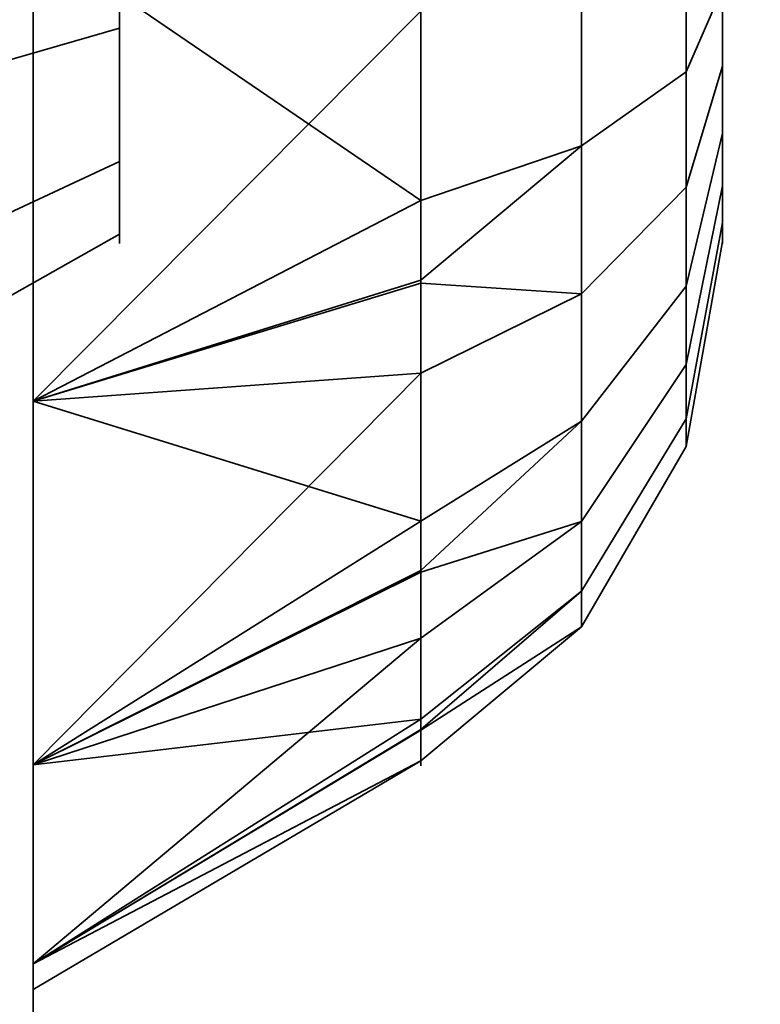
# Model space of a CAD drawing. Header units: millimetres. Extents: x -503 to 6703, y -110 to 193.
# Tile 311 of 656: x 1135.484 to 1136.344, y -12.983 to -11.84. Entities that reach past the tile are written whole.
import ezdxf

# ---------------------------------------------------------------- set-up
doc = ezdxf.new("R2010")
doc.units = ezdxf.units.MM
doc.layers.add('151', color=7, linetype='Continuous', true_color=0xffffff)

# ---------------------------------------------------------------- blocks, each defined once
blk = doc.blocks.new('UG_SURFACE_002')
at = {"layer": '151', "color": 252, "linetype": 'Continuous', "lineweight": 35}
for points in [[(2052.5, -14, 2212.25), (2052.5, 174.4, 2212.25), (947.5, 174.4, 2212.25), (947.5, -14, 2212.25)], [(1097.5, -14, 2062.2499), (1097.5, 174.4, 2062.2499), (1902.5, 174.4, 2062.2499), (1902.5, -14, 2062.2499)]]:
    blk.add_3dface(points, dxfattribs=at)
blk = doc.blocks.new('UG_SURFACE_166')
at = {"layer": '151', "color": 252, "linetype": 'Continuous', "lineweight": 35}
for points in [[(1135.5, 14.42, 2021.75), (1135.5, -13, 1105.9999), (1135.5, -13, 1152)], [(1135.5, 14.42, 2021.75), (1135.5, -13.5858, 1073.6642), (1135.5, -13, 1105.9999)], [(1135.5, -13, 1152), (1135.5, -25.92, 2021.75), (1135.5, 14.42, 2021.75)], [(1135.5, -15, 1024.25), (1135.5, 14.42, -7.75), (1135.5, -25.92, 673.3388)], [(1135.5, 14.42, -7.75), (1135.5, -25.92, 332.7944), (1135.5, -25.92, 673.3388)], [(1135.5, 14.42, -7.75), (1135.5, -25.92, -7.75), (1135.5, -25.92, 332.7944)], [(1135.5, 14.42, 2021.75), (1135.5, -13, 1026.25), (1135.5, -13, 1072.25)], [(1135.5, 14.42, -7.75), (1135.5, -13.1522, 1025.4847), (1135.5, -13, 1026.25)], [(1135.5, -13, 1072.25), (1135.5, -13.1522, 1073.0153), (1135.5, 14.42, 2021.75)], [(1135.5, -13.1522, 1073.0153), (1135.5, -13.5858, 1073.6642), (1135.5, 14.42, 2021.75)], [(1135.5, 14.42, -7.75), (1135.5, -13.5858, 1024.8358), (1135.5, -13.1522, 1025.4847)], [(1135.5, -13, 1026.25), (1135.5, 14.42, 2021.75), (1135.5, 14.42, -7.75)], [(1135.5, -15, 1024.25), (1135.5, -14.2346, 1024.4023), (1135.5, 14.42, -7.75)], [(1135.5, -14.2346, 1024.4023), (1135.5, -13.5858, 1024.8358), (1135.5, 14.42, -7.75)], [(1135.5, 14.42, 2021.75), (1135.5, -25.92, 2021.75), (1137, -25.92, 2020.2501), (1137, 14.42, 2020.2501)], [(1137, 14.42, -7.75), (1137, -25.92, -7.75), (1135.5, -25.92, -7.75), (1135.5, 14.42, -7.75)]]:
    blk.add_3dface(points, dxfattribs=at)
blk = doc.blocks.new('UG_SURFACE_167')
at = {"layer": '151', "color": 252, "linetype": 'Continuous', "lineweight": 35}
for points in [[(1135.5, 14.42, 2021.75), (1135.5, -13, 1105.9999), (1135.5, -13, 1152)], [(1135.5, 14.42, 2021.75), (1135.5, -13.5858, 1073.6642), (1135.5, -13, 1105.9999)], [(1135.5, -13, 1152), (1135.5, -25.92, 2021.75), (1135.5, 14.42, 2021.75)], [(1135.5, -15, 1024.25), (1135.5, 14.42, -7.75), (1135.5, -25.92, 673.3388)], [(1135.5, 14.42, -7.75), (1135.5, -25.92, 332.7944), (1135.5, -25.92, 673.3388)], [(1135.5, 14.42, -7.75), (1135.5, -25.92, -7.75), (1135.5, -25.92, 332.7944)], [(1135.5, 14.42, 2021.75), (1135.5, -13, 1026.25), (1135.5, -13, 1072.25)], [(1135.5, 14.42, -7.75), (1135.5, -13.1522, 1025.4847), (1135.5, -13, 1026.25)], [(1135.5, -13, 1072.25), (1135.5, -13.1522, 1073.0153), (1135.5, 14.42, 2021.75)], [(1135.5, -13.1522, 1073.0153), (1135.5, -13.5858, 1073.6642), (1135.5, 14.42, 2021.75)], [(1135.5, 14.42, -7.75), (1135.5, -13.5858, 1024.8358), (1135.5, -13.1522, 1025.4847)], [(1135.5, -13, 1026.25), (1135.5, 14.42, 2021.75), (1135.5, 14.42, -7.75)], [(1135.5, -15, 1024.25), (1135.5, -14.2346, 1024.4023), (1135.5, 14.42, -7.75)], [(1135.5, -14.2346, 1024.4023), (1135.5, -13.5858, 1024.8358), (1135.5, 14.42, -7.75)], [(1135.5, 14.42, 2021.75), (1135.5, -25.92, 2021.75), (1137, -25.92, 2020.2501), (1137, 14.42, 2020.2501)], [(1137, 14.42, -7.75), (1137, -25.92, -7.75), (1135.5, -25.92, -7.75), (1135.5, 14.42, -7.75)]]:
    blk.add_3dface(points, dxfattribs=at)
blk = doc.blocks.new('UG_SURFACE_168')
at = {"layer": '151', "color": 252, "linetype": 'Continuous', "lineweight": 35}
for points in [[(1135.5, -25.92, 2021.75), (1864.5, -25.92, 2021.75), (1864.5, 14.42, 2021.75), (1135.5, 14.42, 2021.75)], [(1135.5, -25.92, 2021.75), (1135.5, 14.42, 2021.75), (1137, 14.42, 2020.2501), (1137, -25.92, 2020.2501)]]:
    blk.add_3dface(points, dxfattribs=at)
blk = doc.blocks.new('UG_SURFACE_194')
at = {"layer": '151', "color": 252, "linetype": 'Continuous', "lineweight": 35}
for points in [[(1134.8, -22.0201, 980), (1134.8, -1.6, 980), (1135.5, -1.6, 980), (1135.5, -22.0201, 980)], [(1135.5, -11.1779, 983.7008), (1135.5, -11.7428, 983.6414), (1135.5, -22.0201, 980), (1135.5, -1.6, 980)], [(1135.3548, -2.3881, 1164.1217), (1135.5, -1.659, 1164.436), (1135.5, -22.0201, 1172.0912)], [(1135.5, -22.0201, 997.9088), (1135.5, -1.659, 1005.5641), (1135.3548, -2.3881, 1005.8782)], [(1135.5, -22.0201, 1172.0912), (1135.5, -1.659, 1164.436), (1135.5, -3, 1165)], [(1135.5, -1.659, 1005.5641), (1135.5, -22.0201, 997.9088), (1135.5, -9.283, 994.683), (1135.5, -8.7428, 994.8586)], [(1135.5, -22.0201, 1172.0912), (1135.3862, -22.2146, 1171.5738), (1135.3548, -2.3881, 1164.1217)], [(1135.3548, -2.3881, 1005.8782), (1135.3862, -22.2146, 998.4262), (1135.5, -22.0201, 997.9088)], [(1135.5, -22.0201, 1190.0001), (1135.5, -3, 1165), (1135.5, -9.7051, 1175.6971)], [(1135.5, -3, 1165), (1135.5, -22.0201, 1190.0001), (1135.5, -22.0201, 1172.0912)], [(1135.5, -22.0201, 1190.0001), (1135.5, -5, 1190.0001), (1134.8, -5, 1190.0001), (1134.8, -22.0201, 1190.0001)], [(1135.5, -5, 1190.0001), (1135.5, -22.0201, 1190.0001), (1135.5, -11.7428, 1186.3586), (1135.5, -11.1779, 1186.2992)], [(1135.5, -9.283, 992.317), (1135.5, -12.283, 986.183), (1135.5, -11.7428, 986.3585)], [(1135.5, -12.283, 986.183), (1135.5, -9.283, 992.317), (1135.5, -9.7051, 992.6971)], [(1135.5, -9.7051, 994.3029), (1135.5, -9.283, 994.683), (1135.5, -22.0201, 997.9088)], [(1135.5, -22.0201, 1190.0001), (1135.5, -9.7051, 1175.6971), (1135.5, -9.9362, 1176.216)], [(1135.5, -22.0201, 997.9088), (1135.5, -12.283, 986.183), (1135.5, -9.7051, 992.6971), (1135.5, -9.9362, 993.216)], [(1135.5, -9.9362, 993.784), (1135.5, -9.7051, 994.3029), (1135.5, -22.0201, 997.9088)], [(1135.5, -9.9362, 1176.216), (1135.5, -11.7428, 1183.6414), (1135.5, -12.283, 1183.817)], [(1135.5, -9.9362, 1176.216), (1135.5, -12.283, 1183.817), (1135.5, -12.7051, 1184.1971), (1135.5, -22.0201, 1190.0001)], [(1135.5, -22.0201, 997.9088), (1135.5, -9.9362, 993.216), (1135.5, -9.966, 993.5)], [(1135.5, -9.966, 993.5), (1135.5, -9.9362, 993.784), (1135.5, -22.0201, 997.9088)], [(1135.6, -11.85, 985.433), (1135.6, -11.6523, 985.4972), (1135.6, -11.4455, 985.4755), (1135.6, -11.6, 985)], [(1135.6, -11.85, 1185.433), (1135.6, -11.6523, 1185.4973), (1135.6, -11.4455, 1185.4756), (1135.6, -11.6, 1184.9999)], [(1135.6, -11.6523, 984.5027), (1135.6, -11.85, 984.567), (1135.6, -12.0045, 984.7061), (1135.6, -11.6, 985)], [(1135.6, -12.0045, 984.7061), (1135.6, -12.0891, 984.8961), (1135.6, -12.0891, 985.104), (1135.6, -11.6, 985)], [(1135.6, -12.0891, 985.104), (1135.6, -12.0045, 985.2939), (1135.6, -11.85, 985.433), (1135.6, -11.6, 985)], [(1135.6, -11.6523, 1184.5027), (1135.6, -11.85, 1184.567), (1135.6, -12.0045, 1184.7061), (1135.6, -11.6, 1184.9999)], [(1135.6, -12.0045, 1184.7061), (1135.6, -12.0891, 1184.896), (1135.6, -12.0891, 1185.104), (1135.6, -11.6, 1184.9999)], [(1135.6, -12.0891, 1185.104), (1135.6, -12.0045, 1185.2939), (1135.6, -11.85, 1185.433), (1135.6, -11.6, 1184.9999)], [(1136.1362, -11.6, 1184.0501), (1136.1362, -11.9864, 1184.1322), (1135.95, -12.0499, 1183.9894), (1135.95, -11.7119, 1183.9175)], [(1136.1362, -11.6, 984.05), (1136.1362, -11.9864, 984.1322), (1135.95, -12.0499, 983.9894), (1135.95, -11.7119, 983.9175)], [(1136.2578, -11.6, 1184.2606), (1136.2578, -11.9007, 1184.3245), (1136.1362, -11.9864, 1184.1322), (1136.1362, -11.6, 1184.0501)], [(1136.2578, -11.6, 984.2606), (1136.2578, -11.9007, 984.3245), (1136.1362, -11.9864, 984.1322), (1136.1362, -11.6, 984.05)], [(1136.3, -11.6, 1184.5), (1136.3, -11.8034, 1184.5433), (1136.2578, -11.9007, 1184.3245), (1136.2578, -11.6, 1184.2606)], [(1136.3, -11.6, 984.5), (1136.3, -11.8034, 984.5432), (1136.2578, -11.9007, 984.3245), (1136.2578, -11.6, 984.2606)], [(1136.3, -11.704, 1185.4891), (1136.3, -11.8939, 1185.4045), (1136.3, -12.033, 1185.25), (1136.3, -11.6, 1184.9999)], [(1136.3, -12.033, 1185.25), (1136.3, -12.0973, 1185.0523), (1136.3, -12.0755, 1184.8454), (1136.3, -11.6, 1184.9999)], [(1136.3, -12.0755, 1184.8454), (1136.3, -11.9716, 1184.6654), (1136.3, -11.8034, 1184.5433), (1136.3, -11.6, 1184.9999)], [(1136.3, -11.704, 985.4891), (1136.3, -11.8939, 985.4045), (1136.3, -12.033, 985.25), (1136.3, -11.6, 985)], [(1136.3, -12.033, 985.25), (1136.3, -12.0973, 985.0523), (1136.3, -12.0755, 984.8455), (1136.3, -11.6, 985)], [(1136.3, -12.0755, 984.8455), (1136.3, -11.9716, 984.6655), (1136.3, -11.8034, 984.5432), (1136.3, -11.6, 985)], [(1135.6, -11.6523, 985.4972), (1135.6, -11.85, 985.433), (1134.8, -12.0809, 985.833), (1134.8, -11.7005, 985.9566)], [(1135.6, -11.85, 984.567), (1135.6, -11.6523, 984.5027), (1134.8, -11.7005, 984.0434), (1134.8, -12.0809, 984.167)], [(1135.6, -11.6523, 1185.4973), (1135.6, -11.85, 1185.433), (1134.8, -12.0809, 1185.833), (1134.8, -11.7005, 1185.9566)], [(1135.6, -11.85, 1184.567), (1135.6, -11.6523, 1184.5027), (1134.8, -11.7005, 1184.0434), (1134.8, -12.0809, 1184.167)], [(1136.3, -11.8939, 1185.4045), (1136.3, -11.704, 1185.4891), (1136.2578, -11.7537, 1185.7233), (1136.2578, -12.0346, 1185.5983)], [(1136.3, -11.8939, 985.4045), (1136.3, -11.704, 985.4891), (1136.2578, -11.7537, 985.7233), (1136.2578, -12.0346, 985.5982)], [(1135.5, -11.7428, 1183.6414), (1135.95, -11.7119, 1183.9175), (1135.95, -12.0499, 1183.9894)], [(1135.5, -11.7428, 983.6414), (1135.95, -11.7119, 983.9175), (1135.95, -12.0499, 983.9894)], [(1135.5, -12.283, 1186.183), (1135.5, -11.7428, 1186.3586), (1135.5, -22.0201, 1190.0001)], [(1135.5, -11.7428, 983.6414), (1135.5, -12.283, 983.817), (1135.5, -22.0201, 980)], [(1135.95, -12.0499, 1183.9894), (1135.5, -12.283, 1183.817), (1135.5, -11.7428, 1183.6414)], [(1135.95, -11.83, 1186.082), (1135.5, -11.7428, 1186.3586), (1135.5, -12.283, 1186.183)], [(1135.95, -12.0499, 983.9894), (1135.5, -12.283, 983.817), (1135.5, -11.7428, 983.6414)], [(1135.95, -11.83, 986.082), (1135.5, -11.7428, 986.3585), (1135.5, -12.283, 986.183)], [(1136.2578, -12.0346, 1185.5983), (1136.2578, -11.7537, 1185.7233), (1136.1362, -11.7975, 1185.9292), (1136.1362, -12.1584, 1185.7685)], [(1136.2578, -12.0346, 985.5982), (1136.2578, -11.7537, 985.7233), (1136.1362, -11.7975, 985.9292), (1136.1362, -12.1584, 985.7685)], [(1136.1362, -12.1584, 1185.7685), (1136.1362, -11.7975, 1185.9292), (1135.95, -11.83, 1186.082), (1135.95, -12.1457, 1185.9415)], [(1136.1362, -12.1584, 985.7685), (1136.1362, -11.7975, 985.9292), (1135.95, -11.83, 986.082), (1135.95, -12.1457, 985.9415)], [(1136.3, -11.8034, 1184.5433), (1136.3, -11.9716, 1184.6654), (1136.2578, -12.1495, 1184.5052), (1136.2578, -11.9007, 1184.3245)], [(1136.3, -11.8034, 984.5432), (1136.3, -11.9716, 984.6655), (1136.2578, -12.1495, 984.5052), (1136.2578, -11.9007, 984.3245)], [(1135.5, -12.283, 1186.183), (1135.95, -12.1457, 1185.9415), (1135.95, -11.83, 1186.082)], [(1135.5, -12.283, 986.183), (1135.95, -12.1457, 985.9415), (1135.95, -11.83, 986.082)], [(1135.6, -11.85, 985.433), (1135.6, -12.0045, 985.2939), (1134.8, -12.3782, 985.5654), (1134.8, -12.0809, 985.833)], [(1135.6, -12.0045, 984.7061), (1135.6, -11.85, 984.567), (1134.8, -12.0809, 984.167), (1134.8, -12.3782, 984.4346)], [(1135.6, -11.85, 1185.433), (1135.6, -12.0045, 1185.2939), (1134.8, -12.3782, 1185.5654), (1134.8, -12.0809, 1185.833)], [(1135.6, -12.0045, 1184.7061), (1135.6, -11.85, 1184.567), (1134.8, -12.0809, 1184.167), (1134.8, -12.3782, 1184.4347)], [(1136.3, -12.033, 1185.25), (1136.3, -11.8939, 1185.4045), (1136.2578, -12.0346, 1185.5983), (1136.2578, -12.2404, 1185.3697)], [(1136.3, -12.033, 985.25), (1136.3, -11.8939, 985.4045), (1136.2578, -12.0346, 985.5982), (1136.2578, -12.2404, 985.3697)], [(1136.2578, -11.9007, 1184.3245), (1136.2578, -12.1495, 1184.5052), (1136.1362, -12.306, 1184.3643), (1136.1362, -11.9864, 1184.1322)], [(1136.2578, -11.9007, 984.3245), (1136.2578, -12.1495, 984.5052), (1136.1362, -12.306, 984.3643), (1136.1362, -11.9864, 984.1322)], [(1136.3, -11.9716, 1184.6654), (1136.3, -12.0755, 1184.8454), (1136.2578, -12.3032, 1184.7715), (1136.2578, -12.1495, 1184.5052)], [(1136.3, -11.9716, 984.6655), (1136.3, -12.0755, 984.8455), (1136.2578, -12.3032, 984.7715), (1136.2578, -12.1495, 984.5052)], [(1136.1362, -11.9864, 1184.1322), (1136.1362, -12.306, 1184.3643), (1135.95, -12.4221, 1184.2598), (1135.95, -12.1425, 1184.0566)], [(1135.95, -12.1425, 1184.0566), (1135.95, -12.0499, 1183.9894), (1136.1362, -11.9864, 1184.1322)], [(1136.1362, -11.9864, 984.1322), (1136.1362, -12.306, 984.3643), (1135.95, -12.4221, 984.2598), (1135.95, -12.1425, 984.0567)], [(1135.95, -12.1425, 984.0567), (1135.95, -12.0499, 983.9894), (1136.1362, -11.9864, 984.1322)], [(1135.6, -12.0045, 985.2939), (1135.6, -12.0891, 985.104), (1134.8, -12.5409, 985.2), (1134.8, -12.3782, 985.5654)], [(1135.6, -12.0891, 984.8961), (1135.6, -12.0045, 984.7061), (1134.8, -12.3782, 984.4346), (1134.8, -12.5409, 984.8)], [(1135.6, -12.0045, 1185.2939), (1135.6, -12.0891, 1185.104), (1134.8, -12.5409, 1185.2), (1134.8, -12.3782, 1185.5654)], [(1135.6, -12.0891, 1184.896), (1135.6, -12.0045, 1184.7061), (1134.8, -12.3782, 1184.4347), (1134.8, -12.5409, 1184.8)], [(1136.2578, -12.2404, 1185.3697), (1136.2578, -12.0346, 1185.5983), (1136.1362, -12.1584, 1185.7685), (1136.1362, -12.4227, 1185.475)], [(1136.2578, -12.2404, 985.3697), (1136.2578, -12.0346, 985.5982), (1136.1362, -12.1584, 985.7685), (1136.1362, -12.4227, 985.475)], [(1136.3, -12.0973, 1185.0523), (1136.3, -12.033, 1185.25), (1136.2578, -12.2404, 1185.3697), (1136.2578, -12.3354, 1185.0773)], [(1136.3, -12.0973, 985.0523), (1136.3, -12.033, 985.25), (1136.2578, -12.2404, 985.3697), (1136.2578, -12.3354, 985.0773)], [(1135.95, -12.0499, 1183.9894), (1135.95, -12.1425, 1184.0566), (1135.5, -12.283, 1183.817)], [(1135.95, -12.0499, 983.9894), (1135.95, -12.1425, 984.0567), (1135.5, -12.283, 983.817)], [(1136.3, -12.0755, 1184.8454), (1136.3, -12.0973, 1185.0523), (1136.2578, -12.3354, 1185.0773), (1136.2578, -12.3032, 1184.7715)], [(1136.3, -12.0755, 984.8455), (1136.3, -12.0973, 985.0523), (1136.2578, -12.3354, 985.0773), (1136.2578, -12.3032, 984.7715)], [(1135.6, -12.0891, 985.104), (1135.6, -12.0891, 984.8961), (1134.8, -12.5409, 984.8), (1134.8, -12.5409, 985.2)], [(1135.6, -12.0891, 1185.104), (1135.6, -12.0891, 1184.896), (1134.8, -12.5409, 1184.8), (1134.8, -12.5409, 1185.2)], [(1135.5, -12.283, 1183.817), (1135.95, -12.1425, 1184.0566), (1135.95, -12.4221, 1184.2598)], [(1135.5, -12.283, 983.817), (1135.95, -12.1425, 984.0567), (1135.95, -12.4221, 984.2598)], [(1135.95, -12.2502, 1185.895), (1135.95, -12.1457, 1185.9415), (1135.5, -12.283, 1186.183)], [(1135.95, -12.2502, 985.895), (1135.95, -12.1457, 985.9415), (1135.5, -12.283, 986.183)], [(1135.95, -12.1457, 1185.9415), (1135.95, -12.2502, 1185.895), (1136.1362, -12.1584, 1185.7685)], [(1135.95, -12.1457, 985.9415), (1135.95, -12.2502, 985.895), (1136.1362, -12.1584, 985.7685)], [(1136.2578, -12.1495, 1184.5052), (1136.2578, -12.3032, 1184.7715), (1136.1362, -12.5035, 1184.7064), (1136.1362, -12.306, 1184.3643)], [(1136.2578, -12.1495, 984.5052), (1136.2578, -12.3032, 984.7715), (1136.1362, -12.5035, 984.7065), (1136.1362, -12.306, 984.3643)], [(1136.1362, -12.4227, 1185.475), (1136.1362, -12.1584, 1185.7685), (1135.95, -12.2502, 1185.895), (1135.95, -12.4815, 1185.6381)], [(1136.1362, -12.4227, 985.475), (1136.1362, -12.1584, 985.7685), (1135.95, -12.2502, 985.895), (1135.95, -12.4815, 985.6381)], [(1136.2578, -12.3354, 1185.0773), (1136.2578, -12.2404, 1185.3697), (1136.1362, -12.4227, 1185.475), (1136.1362, -12.5447, 1185.0992)], [(1136.2578, -12.3354, 985.0773), (1136.2578, -12.2404, 985.3697), (1136.1362, -12.4227, 985.475), (1136.1362, -12.5447, 985.0993)], [(1135.5, -12.7051, 1185.8029), (1135.95, -12.4815, 1185.6381), (1135.95, -12.2502, 1185.895)], [(1135.95, -12.2502, 1185.895), (1135.5, -12.283, 1186.183), (1135.5, -12.7051, 1185.8029)], [(1135.5, -12.7051, 985.8029), (1135.95, -12.4815, 985.6381), (1135.95, -12.2502, 985.895)], [(1135.95, -12.2502, 985.895), (1135.5, -12.283, 986.183), (1135.5, -12.7051, 985.8029)], [(1135.5, -22.0201, 1190.0001), (1135.5, -12.7051, 1185.8029), (1135.5, -12.283, 1186.183)], [(1135.5, -22.0201, 980), (1135.5, -12.283, 983.817), (1135.5, -12.7051, 984.1971)], [(1135.5, -12.7051, 985.8029), (1135.5, -12.283, 986.183), (1135.5, -22.0201, 997.9088)], [(1135.95, -12.4221, 1184.2598), (1135.5, -12.7051, 1184.1971), (1135.5, -12.283, 1183.817)], [(1135.95, -12.4221, 984.2598), (1135.5, -12.7051, 984.1971), (1135.5, -12.283, 983.817)], [(1136.1362, -12.306, 1184.3643), (1136.1362, -12.5035, 1184.7064), (1135.95, -12.6521, 1184.6582), (1135.95, -12.4793, 1184.3588)], [(1135.95, -12.4793, 1184.3588), (1135.95, -12.4221, 1184.2598), (1136.1362, -12.306, 1184.3643)], [(1136.1362, -12.306, 984.3643), (1136.1362, -12.5035, 984.7065), (1135.95, -12.6521, 984.6582), (1135.95, -12.4793, 984.3588)], [(1135.95, -12.4793, 984.3588), (1135.95, -12.4221, 984.2598), (1136.1362, -12.306, 984.3643)], [(1136.2578, -12.3032, 1184.7715), (1136.2578, -12.3354, 1185.0773), (1136.1362, -12.5447, 1185.0992), (1136.1362, -12.5035, 1184.7064)], [(1136.2578, -12.3032, 984.7715), (1136.2578, -12.3354, 985.0773), (1136.1362, -12.5447, 985.0993), (1136.1362, -12.5035, 984.7065)], [(1135.95, -12.4221, 1184.2598), (1135.95, -12.4793, 1184.3588), (1135.5, -12.7051, 1184.1971)], [(1135.95, -12.4221, 984.2598), (1135.95, -12.4793, 984.3588), (1135.5, -12.7051, 984.1971)], [(1136.1362, -12.5447, 1185.0992), (1136.1362, -12.4227, 1185.475), (1135.95, -12.558, 1185.5531), (1135.95, -12.6648, 1185.2244)], [(1135.95, -12.4815, 1185.6381), (1135.95, -12.558, 1185.5531), (1136.1362, -12.4227, 1185.475)], [(1136.1362, -12.5447, 985.0993), (1136.1362, -12.4227, 985.475), (1135.95, -12.558, 985.5531), (1135.95, -12.6648, 985.2244)], [(1135.95, -12.4815, 985.6381), (1135.95, -12.558, 985.5531), (1136.1362, -12.4227, 985.475)], [(1135.5, -12.7051, 1184.1971), (1135.95, -12.4793, 1184.3588), (1135.95, -12.6521, 1184.6582)], [(1135.5, -12.7051, 984.1971), (1135.95, -12.4793, 984.3588), (1135.95, -12.6521, 984.6582)], [(1135.95, -12.558, 1185.5531), (1135.95, -12.4815, 1185.6381), (1135.5, -12.7051, 1185.8029)], [(1135.95, -12.558, 985.5531), (1135.95, -12.4815, 985.6381), (1135.5, -12.7051, 985.8029)], [(1136.1362, -12.5035, 1184.7064), (1136.1362, -12.5447, 1185.0992), (1135.95, -12.7002, 1185.1156), (1135.95, -12.664, 1184.7719)], [(1135.95, -12.664, 1184.7719), (1135.95, -12.6521, 1184.6582), (1136.1362, -12.5035, 1184.7064)], [(1136.1362, -12.5035, 984.7065), (1136.1362, -12.5447, 985.0993), (1135.95, -12.7002, 985.1156), (1135.95, -12.664, 984.7719)], [(1135.95, -12.664, 984.7719), (1135.95, -12.6521, 984.6582), (1136.1362, -12.5035, 984.7065)], [(1135.95, -12.6648, 1185.2244), (1135.95, -12.7002, 1185.1156), (1136.1362, -12.5447, 1185.0992)], [(1135.95, -12.6648, 985.2244), (1135.95, -12.7002, 985.1156), (1136.1362, -12.5447, 985.0993)], [(1135.5, -12.9362, 1185.284), (1135.95, -12.6648, 1185.2244), (1135.95, -12.558, 1185.5531)], [(1135.95, -12.558, 1185.5531), (1135.5, -12.7051, 1185.8029), (1135.5, -12.9362, 1185.284)], [(1135.5, -12.9362, 985.284), (1135.95, -12.6648, 985.2244), (1135.95, -12.558, 985.5531)], [(1135.95, -12.558, 985.5531), (1135.5, -12.7051, 985.8029), (1135.5, -12.9362, 985.284)], [(1135.95, -12.6521, 1184.6582), (1135.5, -12.9362, 1184.716), (1135.5, -12.7051, 1184.1971)], [(1135.95, -12.6521, 1184.6582), (1135.95, -12.664, 1184.7719), (1135.5, -12.9362, 1184.716)], [(1135.95, -12.6521, 984.6582), (1135.5, -12.9362, 984.716), (1135.5, -12.7051, 984.1971)], [(1135.95, -12.6521, 984.6582), (1135.95, -12.664, 984.7719), (1135.5, -12.9362, 984.716)], [(1135.5, -12.966, 1184.9999), (1135.5, -12.9362, 1184.716), (1135.95, -12.664, 1184.7719), (1135.95, -12.7002, 1185.1156)], [(1135.5, -12.966, 985), (1135.5, -12.9362, 984.716), (1135.95, -12.664, 984.7719), (1135.95, -12.7002, 985.1156)], [(1135.95, -12.7002, 1185.1156), (1135.95, -12.6648, 1185.2244), (1135.5, -12.9362, 1185.284)], [(1135.95, -12.7002, 985.1156), (1135.95, -12.6648, 985.2244), (1135.5, -12.9362, 985.284)], [(1135.95, -12.7002, 1185.1156), (1135.5, -12.9362, 1185.284), (1135.5, -12.966, 1184.9999)], [(1135.95, -12.7002, 985.1156), (1135.5, -12.9362, 985.284), (1135.5, -12.966, 985)], [(1135.5, -22.0201, 1190.0001), (1135.5, -12.7051, 1184.1971), (1135.5, -12.9362, 1184.716)], [(1135.5, -12.9362, 1185.284), (1135.5, -12.7051, 1185.8029), (1135.5, -22.0201, 1190.0001)], [(1135.5, -22.0201, 980), (1135.5, -12.7051, 984.1971), (1135.5, -12.9362, 984.716)], [(1135.5, -12.9362, 985.284), (1135.5, -12.7051, 985.8029), (1135.5, -22.0201, 997.9088)], [(1135.5, -22.0201, 1190.0001), (1135.5, -12.9362, 1184.716), (1135.5, -12.966, 1184.9999)], [(1135.5, -12.966, 1184.9999), (1135.5, -12.9362, 1185.284), (1135.5, -22.0201, 1190.0001)], [(1135.5, -22.0201, 980), (1135.5, -12.9362, 984.716), (1135.5, -12.966, 985)], [(1135.5, -12.966, 985), (1135.5, -12.9362, 985.284), (1135.5, -22.0201, 997.9088), (1135.5, -22.0201, 980)]]:
    blk.add_3dface(points, dxfattribs=at)
blk = doc.blocks.new('UG_SURFACE_202')
at = {"layer": '151', "color": 252, "linetype": 'Continuous', "lineweight": 35}
for points in [[(1134.8, -22.0201, 980), (1134.8, -1.6, 980), (1135.5, -1.6, 980), (1135.5, -22.0201, 980)], [(1135.5, -11.1779, 983.7008), (1135.5, -11.7428, 983.6414), (1135.5, -22.0201, 980), (1135.5, -1.6, 980)], [(1135.3548, -2.3881, 1164.1217), (1135.5, -1.659, 1164.436), (1135.5, -22.0201, 1172.0912)], [(1135.5, -22.0201, 997.9088), (1135.5, -1.659, 1005.5641), (1135.3548, -2.3881, 1005.8782)], [(1135.5, -22.0201, 1172.0912), (1135.5, -1.659, 1164.436), (1135.5, -3, 1165)], [(1135.5, -1.659, 1005.5641), (1135.5, -22.0201, 997.9088), (1135.5, -9.283, 994.683), (1135.5, -8.7428, 994.8586)], [(1135.5, -22.0201, 1172.0912), (1135.3862, -22.2146, 1171.5738), (1135.3548, -2.3881, 1164.1217)], [(1135.3548, -2.3881, 1005.8782), (1135.3862, -22.2146, 998.4262), (1135.5, -22.0201, 997.9088)], [(1135.5, -22.0201, 1190.0001), (1135.5, -3, 1165), (1135.5, -9.7051, 1175.6971)], [(1135.5, -3, 1165), (1135.5, -22.0201, 1190.0001), (1135.5, -22.0201, 1172.0912)], [(1135.5, -22.0201, 1190.0001), (1135.5, -5, 1190.0001), (1134.8, -5, 1190.0001), (1134.8, -22.0201, 1190.0001)], [(1135.5, -5, 1190.0001), (1135.5, -22.0201, 1190.0001), (1135.5, -11.7428, 1186.3586), (1135.5, -11.1779, 1186.2992)], [(1135.5, -9.283, 992.317), (1135.5, -12.283, 986.183), (1135.5, -11.7428, 986.3585)], [(1135.5, -12.283, 986.183), (1135.5, -9.283, 992.317), (1135.5, -9.7051, 992.6971)], [(1135.5, -9.7051, 994.3029), (1135.5, -9.283, 994.683), (1135.5, -22.0201, 997.9088)], [(1135.5, -22.0201, 1190.0001), (1135.5, -9.7051, 1175.6971), (1135.5, -9.9362, 1176.216)], [(1135.5, -22.0201, 997.9088), (1135.5, -12.283, 986.183), (1135.5, -9.7051, 992.6971), (1135.5, -9.9362, 993.216)], [(1135.5, -9.9362, 993.784), (1135.5, -9.7051, 994.3029), (1135.5, -22.0201, 997.9088)], [(1135.5, -9.9362, 1176.216), (1135.5, -11.7428, 1183.6414), (1135.5, -12.283, 1183.817)], [(1135.5, -9.9362, 1176.216), (1135.5, -12.283, 1183.817), (1135.5, -12.7051, 1184.1971), (1135.5, -22.0201, 1190.0001)], [(1135.5, -22.0201, 997.9088), (1135.5, -9.9362, 993.216), (1135.5, -9.966, 993.5)], [(1135.5, -9.966, 993.5), (1135.5, -9.9362, 993.784), (1135.5, -22.0201, 997.9088)], [(1135.6, -11.85, 985.433), (1135.6, -11.6523, 985.4972), (1135.6, -11.4455, 985.4755), (1135.6, -11.6, 985)], [(1135.6, -11.85, 1185.433), (1135.6, -11.6523, 1185.4973), (1135.6, -11.4455, 1185.4756), (1135.6, -11.6, 1184.9999)], [(1135.6, -11.6523, 984.5027), (1135.6, -11.85, 984.567), (1135.6, -12.0045, 984.7061), (1135.6, -11.6, 985)], [(1135.6, -12.0045, 984.7061), (1135.6, -12.0891, 984.8961), (1135.6, -12.0891, 985.104), (1135.6, -11.6, 985)], [(1135.6, -12.0891, 985.104), (1135.6, -12.0045, 985.2939), (1135.6, -11.85, 985.433), (1135.6, -11.6, 985)], [(1135.6, -11.6523, 1184.5027), (1135.6, -11.85, 1184.567), (1135.6, -12.0045, 1184.7061), (1135.6, -11.6, 1184.9999)], [(1135.6, -12.0045, 1184.7061), (1135.6, -12.0891, 1184.896), (1135.6, -12.0891, 1185.104), (1135.6, -11.6, 1184.9999)], [(1135.6, -12.0891, 1185.104), (1135.6, -12.0045, 1185.2939), (1135.6, -11.85, 1185.433), (1135.6, -11.6, 1184.9999)], [(1136.1362, -11.6, 1184.0501), (1136.1362, -11.9864, 1184.1322), (1135.95, -12.0499, 1183.9894), (1135.95, -11.7119, 1183.9175)], [(1136.1362, -11.6, 984.05), (1136.1362, -11.9864, 984.1322), (1135.95, -12.0499, 983.9894), (1135.95, -11.7119, 983.9175)], [(1136.2578, -11.6, 1184.2606), (1136.2578, -11.9007, 1184.3245), (1136.1362, -11.9864, 1184.1322), (1136.1362, -11.6, 1184.0501)], [(1136.2578, -11.6, 984.2606), (1136.2578, -11.9007, 984.3245), (1136.1362, -11.9864, 984.1322), (1136.1362, -11.6, 984.05)], [(1136.3, -11.6, 1184.5), (1136.3, -11.8034, 1184.5433), (1136.2578, -11.9007, 1184.3245), (1136.2578, -11.6, 1184.2606)], [(1136.3, -11.6, 984.5), (1136.3, -11.8034, 984.5432), (1136.2578, -11.9007, 984.3245), (1136.2578, -11.6, 984.2606)], [(1136.3, -11.704, 1185.4891), (1136.3, -11.8939, 1185.4045), (1136.3, -12.033, 1185.25), (1136.3, -11.6, 1184.9999)], [(1136.3, -12.033, 1185.25), (1136.3, -12.0973, 1185.0523), (1136.3, -12.0755, 1184.8454), (1136.3, -11.6, 1184.9999)], [(1136.3, -12.0755, 1184.8454), (1136.3, -11.9716, 1184.6654), (1136.3, -11.8034, 1184.5433), (1136.3, -11.6, 1184.9999)], [(1136.3, -11.704, 985.4891), (1136.3, -11.8939, 985.4045), (1136.3, -12.033, 985.25), (1136.3, -11.6, 985)], [(1136.3, -12.033, 985.25), (1136.3, -12.0973, 985.0523), (1136.3, -12.0755, 984.8455), (1136.3, -11.6, 985)], [(1136.3, -12.0755, 984.8455), (1136.3, -11.9716, 984.6655), (1136.3, -11.8034, 984.5432), (1136.3, -11.6, 985)], [(1135.6, -11.6523, 985.4972), (1135.6, -11.85, 985.433), (1134.8, -12.0809, 985.833), (1134.8, -11.7005, 985.9566)], [(1135.6, -11.85, 984.567), (1135.6, -11.6523, 984.5027), (1134.8, -11.7005, 984.0434), (1134.8, -12.0809, 984.167)], [(1135.6, -11.6523, 1185.4973), (1135.6, -11.85, 1185.433), (1134.8, -12.0809, 1185.833), (1134.8, -11.7005, 1185.9566)], [(1135.6, -11.85, 1184.567), (1135.6, -11.6523, 1184.5027), (1134.8, -11.7005, 1184.0434), (1134.8, -12.0809, 1184.167)], [(1136.3, -11.8939, 1185.4045), (1136.3, -11.704, 1185.4891), (1136.2578, -11.7537, 1185.7233), (1136.2578, -12.0346, 1185.5983)], [(1136.3, -11.8939, 985.4045), (1136.3, -11.704, 985.4891), (1136.2578, -11.7537, 985.7233), (1136.2578, -12.0346, 985.5982)], [(1135.5, -11.7428, 1183.6414), (1135.95, -11.7119, 1183.9175), (1135.95, -12.0499, 1183.9894)], [(1135.5, -11.7428, 983.6414), (1135.95, -11.7119, 983.9175), (1135.95, -12.0499, 983.9894)], [(1135.5, -12.283, 1186.183), (1135.5, -11.7428, 1186.3586), (1135.5, -22.0201, 1190.0001)], [(1135.5, -11.7428, 983.6414), (1135.5, -12.283, 983.817), (1135.5, -22.0201, 980)], [(1135.95, -12.0499, 1183.9894), (1135.5, -12.283, 1183.817), (1135.5, -11.7428, 1183.6414)], [(1135.95, -11.83, 1186.082), (1135.5, -11.7428, 1186.3586), (1135.5, -12.283, 1186.183)], [(1135.95, -12.0499, 983.9894), (1135.5, -12.283, 983.817), (1135.5, -11.7428, 983.6414)], [(1135.95, -11.83, 986.082), (1135.5, -11.7428, 986.3585), (1135.5, -12.283, 986.183)], [(1136.2578, -12.0346, 1185.5983), (1136.2578, -11.7537, 1185.7233), (1136.1362, -11.7975, 1185.9292), (1136.1362, -12.1584, 1185.7685)], [(1136.2578, -12.0346, 985.5982), (1136.2578, -11.7537, 985.7233), (1136.1362, -11.7975, 985.9292), (1136.1362, -12.1584, 985.7685)], [(1136.1362, -12.1584, 1185.7685), (1136.1362, -11.7975, 1185.9292), (1135.95, -11.83, 1186.082), (1135.95, -12.1457, 1185.9415)], [(1136.1362, -12.1584, 985.7685), (1136.1362, -11.7975, 985.9292), (1135.95, -11.83, 986.082), (1135.95, -12.1457, 985.9415)], [(1136.3, -11.8034, 1184.5433), (1136.3, -11.9716, 1184.6654), (1136.2578, -12.1495, 1184.5052), (1136.2578, -11.9007, 1184.3245)], [(1136.3, -11.8034, 984.5432), (1136.3, -11.9716, 984.6655), (1136.2578, -12.1495, 984.5052), (1136.2578, -11.9007, 984.3245)], [(1135.5, -12.283, 1186.183), (1135.95, -12.1457, 1185.9415), (1135.95, -11.83, 1186.082)], [(1135.5, -12.283, 986.183), (1135.95, -12.1457, 985.9415), (1135.95, -11.83, 986.082)], [(1135.6, -11.85, 985.433), (1135.6, -12.0045, 985.2939), (1134.8, -12.3782, 985.5654), (1134.8, -12.0809, 985.833)], [(1135.6, -12.0045, 984.7061), (1135.6, -11.85, 984.567), (1134.8, -12.0809, 984.167), (1134.8, -12.3782, 984.4346)], [(1135.6, -11.85, 1185.433), (1135.6, -12.0045, 1185.2939), (1134.8, -12.3782, 1185.5654), (1134.8, -12.0809, 1185.833)], [(1135.6, -12.0045, 1184.7061), (1135.6, -11.85, 1184.567), (1134.8, -12.0809, 1184.167), (1134.8, -12.3782, 1184.4347)], [(1136.3, -12.033, 1185.25), (1136.3, -11.8939, 1185.4045), (1136.2578, -12.0346, 1185.5983), (1136.2578, -12.2404, 1185.3697)], [(1136.3, -12.033, 985.25), (1136.3, -11.8939, 985.4045), (1136.2578, -12.0346, 985.5982), (1136.2578, -12.2404, 985.3697)], [(1136.2578, -11.9007, 1184.3245), (1136.2578, -12.1495, 1184.5052), (1136.1362, -12.306, 1184.3643), (1136.1362, -11.9864, 1184.1322)], [(1136.2578, -11.9007, 984.3245), (1136.2578, -12.1495, 984.5052), (1136.1362, -12.306, 984.3643), (1136.1362, -11.9864, 984.1322)], [(1136.3, -11.9716, 1184.6654), (1136.3, -12.0755, 1184.8454), (1136.2578, -12.3032, 1184.7715), (1136.2578, -12.1495, 1184.5052)], [(1136.3, -11.9716, 984.6655), (1136.3, -12.0755, 984.8455), (1136.2578, -12.3032, 984.7715), (1136.2578, -12.1495, 984.5052)], [(1136.1362, -11.9864, 1184.1322), (1136.1362, -12.306, 1184.3643), (1135.95, -12.4221, 1184.2598), (1135.95, -12.1425, 1184.0566)], [(1135.95, -12.1425, 1184.0566), (1135.95, -12.0499, 1183.9894), (1136.1362, -11.9864, 1184.1322)], [(1136.1362, -11.9864, 984.1322), (1136.1362, -12.306, 984.3643), (1135.95, -12.4221, 984.2598), (1135.95, -12.1425, 984.0567)], [(1135.95, -12.1425, 984.0567), (1135.95, -12.0499, 983.9894), (1136.1362, -11.9864, 984.1322)], [(1135.6, -12.0045, 985.2939), (1135.6, -12.0891, 985.104), (1134.8, -12.5409, 985.2), (1134.8, -12.3782, 985.5654)], [(1135.6, -12.0891, 984.8961), (1135.6, -12.0045, 984.7061), (1134.8, -12.3782, 984.4346), (1134.8, -12.5409, 984.8)], [(1135.6, -12.0045, 1185.2939), (1135.6, -12.0891, 1185.104), (1134.8, -12.5409, 1185.2), (1134.8, -12.3782, 1185.5654)], [(1135.6, -12.0891, 1184.896), (1135.6, -12.0045, 1184.7061), (1134.8, -12.3782, 1184.4347), (1134.8, -12.5409, 1184.8)], [(1136.2578, -12.2404, 1185.3697), (1136.2578, -12.0346, 1185.5983), (1136.1362, -12.1584, 1185.7685), (1136.1362, -12.4227, 1185.475)], [(1136.2578, -12.2404, 985.3697), (1136.2578, -12.0346, 985.5982), (1136.1362, -12.1584, 985.7685), (1136.1362, -12.4227, 985.475)], [(1136.3, -12.0973, 1185.0523), (1136.3, -12.033, 1185.25), (1136.2578, -12.2404, 1185.3697), (1136.2578, -12.3354, 1185.0773)], [(1136.3, -12.0973, 985.0523), (1136.3, -12.033, 985.25), (1136.2578, -12.2404, 985.3697), (1136.2578, -12.3354, 985.0773)], [(1135.95, -12.0499, 1183.9894), (1135.95, -12.1425, 1184.0566), (1135.5, -12.283, 1183.817)], [(1135.95, -12.0499, 983.9894), (1135.95, -12.1425, 984.0567), (1135.5, -12.283, 983.817)], [(1136.3, -12.0755, 1184.8454), (1136.3, -12.0973, 1185.0523), (1136.2578, -12.3354, 1185.0773), (1136.2578, -12.3032, 1184.7715)], [(1136.3, -12.0755, 984.8455), (1136.3, -12.0973, 985.0523), (1136.2578, -12.3354, 985.0773), (1136.2578, -12.3032, 984.7715)], [(1135.6, -12.0891, 985.104), (1135.6, -12.0891, 984.8961), (1134.8, -12.5409, 984.8), (1134.8, -12.5409, 985.2)], [(1135.6, -12.0891, 1185.104), (1135.6, -12.0891, 1184.896), (1134.8, -12.5409, 1184.8), (1134.8, -12.5409, 1185.2)], [(1135.5, -12.283, 1183.817), (1135.95, -12.1425, 1184.0566), (1135.95, -12.4221, 1184.2598)], [(1135.5, -12.283, 983.817), (1135.95, -12.1425, 984.0567), (1135.95, -12.4221, 984.2598)], [(1135.95, -12.2502, 1185.895), (1135.95, -12.1457, 1185.9415), (1135.5, -12.283, 1186.183)], [(1135.95, -12.2502, 985.895), (1135.95, -12.1457, 985.9415), (1135.5, -12.283, 986.183)], [(1135.95, -12.1457, 1185.9415), (1135.95, -12.2502, 1185.895), (1136.1362, -12.1584, 1185.7685)], [(1135.95, -12.1457, 985.9415), (1135.95, -12.2502, 985.895), (1136.1362, -12.1584, 985.7685)], [(1136.2578, -12.1495, 1184.5052), (1136.2578, -12.3032, 1184.7715), (1136.1362, -12.5035, 1184.7064), (1136.1362, -12.306, 1184.3643)], [(1136.2578, -12.1495, 984.5052), (1136.2578, -12.3032, 984.7715), (1136.1362, -12.5035, 984.7065), (1136.1362, -12.306, 984.3643)], [(1136.1362, -12.4227, 1185.475), (1136.1362, -12.1584, 1185.7685), (1135.95, -12.2502, 1185.895), (1135.95, -12.4815, 1185.6381)], [(1136.1362, -12.4227, 985.475), (1136.1362, -12.1584, 985.7685), (1135.95, -12.2502, 985.895), (1135.95, -12.4815, 985.6381)], [(1136.2578, -12.3354, 1185.0773), (1136.2578, -12.2404, 1185.3697), (1136.1362, -12.4227, 1185.475), (1136.1362, -12.5447, 1185.0992)], [(1136.2578, -12.3354, 985.0773), (1136.2578, -12.2404, 985.3697), (1136.1362, -12.4227, 985.475), (1136.1362, -12.5447, 985.0993)], [(1135.5, -12.7051, 1185.8029), (1135.95, -12.4815, 1185.6381), (1135.95, -12.2502, 1185.895)], [(1135.95, -12.2502, 1185.895), (1135.5, -12.283, 1186.183), (1135.5, -12.7051, 1185.8029)], [(1135.5, -12.7051, 985.8029), (1135.95, -12.4815, 985.6381), (1135.95, -12.2502, 985.895)], [(1135.95, -12.2502, 985.895), (1135.5, -12.283, 986.183), (1135.5, -12.7051, 985.8029)], [(1135.5, -22.0201, 1190.0001), (1135.5, -12.7051, 1185.8029), (1135.5, -12.283, 1186.183)], [(1135.5, -22.0201, 980), (1135.5, -12.283, 983.817), (1135.5, -12.7051, 984.1971)], [(1135.5, -12.7051, 985.8029), (1135.5, -12.283, 986.183), (1135.5, -22.0201, 997.9088)], [(1135.95, -12.4221, 1184.2598), (1135.5, -12.7051, 1184.1971), (1135.5, -12.283, 1183.817)], [(1135.95, -12.4221, 984.2598), (1135.5, -12.7051, 984.1971), (1135.5, -12.283, 983.817)], [(1136.1362, -12.306, 1184.3643), (1136.1362, -12.5035, 1184.7064), (1135.95, -12.6521, 1184.6582), (1135.95, -12.4793, 1184.3588)], [(1135.95, -12.4793, 1184.3588), (1135.95, -12.4221, 1184.2598), (1136.1362, -12.306, 1184.3643)], [(1136.1362, -12.306, 984.3643), (1136.1362, -12.5035, 984.7065), (1135.95, -12.6521, 984.6582), (1135.95, -12.4793, 984.3588)], [(1135.95, -12.4793, 984.3588), (1135.95, -12.4221, 984.2598), (1136.1362, -12.306, 984.3643)], [(1136.2578, -12.3032, 1184.7715), (1136.2578, -12.3354, 1185.0773), (1136.1362, -12.5447, 1185.0992), (1136.1362, -12.5035, 1184.7064)], [(1136.2578, -12.3032, 984.7715), (1136.2578, -12.3354, 985.0773), (1136.1362, -12.5447, 985.0993), (1136.1362, -12.5035, 984.7065)], [(1135.95, -12.4221, 1184.2598), (1135.95, -12.4793, 1184.3588), (1135.5, -12.7051, 1184.1971)], [(1135.95, -12.4221, 984.2598), (1135.95, -12.4793, 984.3588), (1135.5, -12.7051, 984.1971)], [(1136.1362, -12.5447, 1185.0992), (1136.1362, -12.4227, 1185.475), (1135.95, -12.558, 1185.5531), (1135.95, -12.6648, 1185.2244)], [(1135.95, -12.4815, 1185.6381), (1135.95, -12.558, 1185.5531), (1136.1362, -12.4227, 1185.475)], [(1136.1362, -12.5447, 985.0993), (1136.1362, -12.4227, 985.475), (1135.95, -12.558, 985.5531), (1135.95, -12.6648, 985.2244)], [(1135.95, -12.4815, 985.6381), (1135.95, -12.558, 985.5531), (1136.1362, -12.4227, 985.475)], [(1135.5, -12.7051, 1184.1971), (1135.95, -12.4793, 1184.3588), (1135.95, -12.6521, 1184.6582)], [(1135.5, -12.7051, 984.1971), (1135.95, -12.4793, 984.3588), (1135.95, -12.6521, 984.6582)], [(1135.95, -12.558, 1185.5531), (1135.95, -12.4815, 1185.6381), (1135.5, -12.7051, 1185.8029)], [(1135.95, -12.558, 985.5531), (1135.95, -12.4815, 985.6381), (1135.5, -12.7051, 985.8029)], [(1136.1362, -12.5035, 1184.7064), (1136.1362, -12.5447, 1185.0992), (1135.95, -12.7002, 1185.1156), (1135.95, -12.664, 1184.7719)], [(1135.95, -12.664, 1184.7719), (1135.95, -12.6521, 1184.6582), (1136.1362, -12.5035, 1184.7064)], [(1136.1362, -12.5035, 984.7065), (1136.1362, -12.5447, 985.0993), (1135.95, -12.7002, 985.1156), (1135.95, -12.664, 984.7719)], [(1135.95, -12.664, 984.7719), (1135.95, -12.6521, 984.6582), (1136.1362, -12.5035, 984.7065)], [(1135.95, -12.6648, 1185.2244), (1135.95, -12.7002, 1185.1156), (1136.1362, -12.5447, 1185.0992)], [(1135.95, -12.6648, 985.2244), (1135.95, -12.7002, 985.1156), (1136.1362, -12.5447, 985.0993)], [(1135.5, -12.9362, 1185.284), (1135.95, -12.6648, 1185.2244), (1135.95, -12.558, 1185.5531)], [(1135.95, -12.558, 1185.5531), (1135.5, -12.7051, 1185.8029), (1135.5, -12.9362, 1185.284)], [(1135.5, -12.9362, 985.284), (1135.95, -12.6648, 985.2244), (1135.95, -12.558, 985.5531)], [(1135.95, -12.558, 985.5531), (1135.5, -12.7051, 985.8029), (1135.5, -12.9362, 985.284)], [(1135.95, -12.6521, 1184.6582), (1135.5, -12.9362, 1184.716), (1135.5, -12.7051, 1184.1971)], [(1135.95, -12.6521, 1184.6582), (1135.95, -12.664, 1184.7719), (1135.5, -12.9362, 1184.716)], [(1135.95, -12.6521, 984.6582), (1135.5, -12.9362, 984.716), (1135.5, -12.7051, 984.1971)], [(1135.95, -12.6521, 984.6582), (1135.95, -12.664, 984.7719), (1135.5, -12.9362, 984.716)], [(1135.5, -12.966, 1184.9999), (1135.5, -12.9362, 1184.716), (1135.95, -12.664, 1184.7719), (1135.95, -12.7002, 1185.1156)], [(1135.5, -12.966, 985), (1135.5, -12.9362, 984.716), (1135.95, -12.664, 984.7719), (1135.95, -12.7002, 985.1156)], [(1135.95, -12.7002, 1185.1156), (1135.95, -12.6648, 1185.2244), (1135.5, -12.9362, 1185.284)], [(1135.95, -12.7002, 985.1156), (1135.95, -12.6648, 985.2244), (1135.5, -12.9362, 985.284)], [(1135.95, -12.7002, 1185.1156), (1135.5, -12.9362, 1185.284), (1135.5, -12.966, 1184.9999)], [(1135.95, -12.7002, 985.1156), (1135.5, -12.9362, 985.284), (1135.5, -12.966, 985)], [(1135.5, -22.0201, 1190.0001), (1135.5, -12.7051, 1184.1971), (1135.5, -12.9362, 1184.716)], [(1135.5, -12.9362, 1185.284), (1135.5, -12.7051, 1185.8029), (1135.5, -22.0201, 1190.0001)], [(1135.5, -22.0201, 980), (1135.5, -12.7051, 984.1971), (1135.5, -12.9362, 984.716)], [(1135.5, -12.9362, 985.284), (1135.5, -12.7051, 985.8029), (1135.5, -22.0201, 997.9088)], [(1135.5, -22.0201, 1190.0001), (1135.5, -12.9362, 1184.716), (1135.5, -12.966, 1184.9999)], [(1135.5, -12.966, 1184.9999), (1135.5, -12.9362, 1185.284), (1135.5, -22.0201, 1190.0001)], [(1135.5, -22.0201, 980), (1135.5, -12.9362, 984.716), (1135.5, -12.966, 985)], [(1135.5, -12.966, 985), (1135.5, -12.9362, 985.284), (1135.5, -22.0201, 997.9088), (1135.5, -22.0201, 980)]]:
    blk.add_3dface(points, dxfattribs=at)

msp = doc.modelspace()

# ---------------------------------------------------------------- linework, layer by layer
at = {"layer": '151', "color": 252, "linetype": 'Continuous', "lineweight": -3, "true_color": 0x939598}
for p, q in [((1135.5, -25.92, 2021.75), (1135.5, 14.42, 2021.75)), ((1135.5, 14.42, -7.75), (1135.5, -25.92, -7.75)), ((1135.5, -25.92, 2021.75), (1135.5, 14.42, 2021.75)), ((1135.5, 14.42, -7.75), (1135.5, -25.92, -7.75)), ((1135.5, -25.92, 2021.75), (1135.5, 14.42, 2021.75)), ((1135.5, -22.0201, 980), (1135.5, -1.6, 980)), ((1135.5, -22.0201, 980), (1135.5, -1.6, 980)), ((1135.5, -1.659, 1005.5641), (1135.5, -22.0201, 997.9088)), ((1135.5, -22.0201, 1172.0912), (1135.5, -1.659, 1164.4359)), ((1135.5, -22.0201, 1172.0912), (1135.5, -1.659, 1164.4359)), ((1135.5, -1.659, 1005.5641), (1135.5, -22.0201, 997.9088)), ((1135.5, -22.0201, 1190), (1135.5, -5, 1190)), ((1135.5, -22.0201, 1190), (1135.5, -5, 1190))]:
    msp.add_line(p, q, dxfattribs=at)
at = {"layer": '151', "color": 252, "linetype": 'Continuous', "lineweight": -3, "true_color": 0x939598, "extrusion": (-1, 0, 0)}
for centre, radius in [((11.6, 1185, -1135.5), 1.366), ((11.6, 985, -1135.5), 1.366), ((11.6, 1185, -1135.5), 1.366), ((11.6, 985, -1135.5), 1.366), ((11.6, 985, -1135.95), 1.1062), ((11.6, 985, -1135.95), 1.1062), ((11.6, 985, -1135.6), 0.5), ((11.6, 985, -1135.6), 0.5), ((11.6, 985, -1136.3), 0.5), ((11.6, 985, -1136.3), 0.5)]:
    msp.add_circle(centre, radius, dxfattribs=at)
at = {"layer": '151', "color": 252, "linetype": 'Continuous', "lineweight": -3, "true_color": 0x939598, "extrusion": (1, 0, 0)}
for centre, radius in [((-11.6, 1185, 1135.95), 1.1062), ((-11.6, 1185, 1135.95), 1.1062), ((-11.6, 1185, 1135.6), 0.5), ((-11.6, 1185, 1135.6), 0.5), ((-11.6, 1185, 1136.3), 0.5), ((-11.6, 1185, 1136.3), 0.5)]:
    msp.add_circle(centre, radius, dxfattribs=at)

# ---------------------------------------------------------------- block references
at = {"layer": '151', "color": 252, "linetype": 'Continuous', "lineweight": -3, "true_color": 0x939598}
for name in ['UG_SURFACE_002', 'UG_SURFACE_166', 'UG_SURFACE_167', 'UG_SURFACE_168', 'UG_SURFACE_194', 'UG_SURFACE_202']:
    msp.add_blockref(name, (0, 0), dxfattribs=at)

doc.saveas('drawing.dxf')
